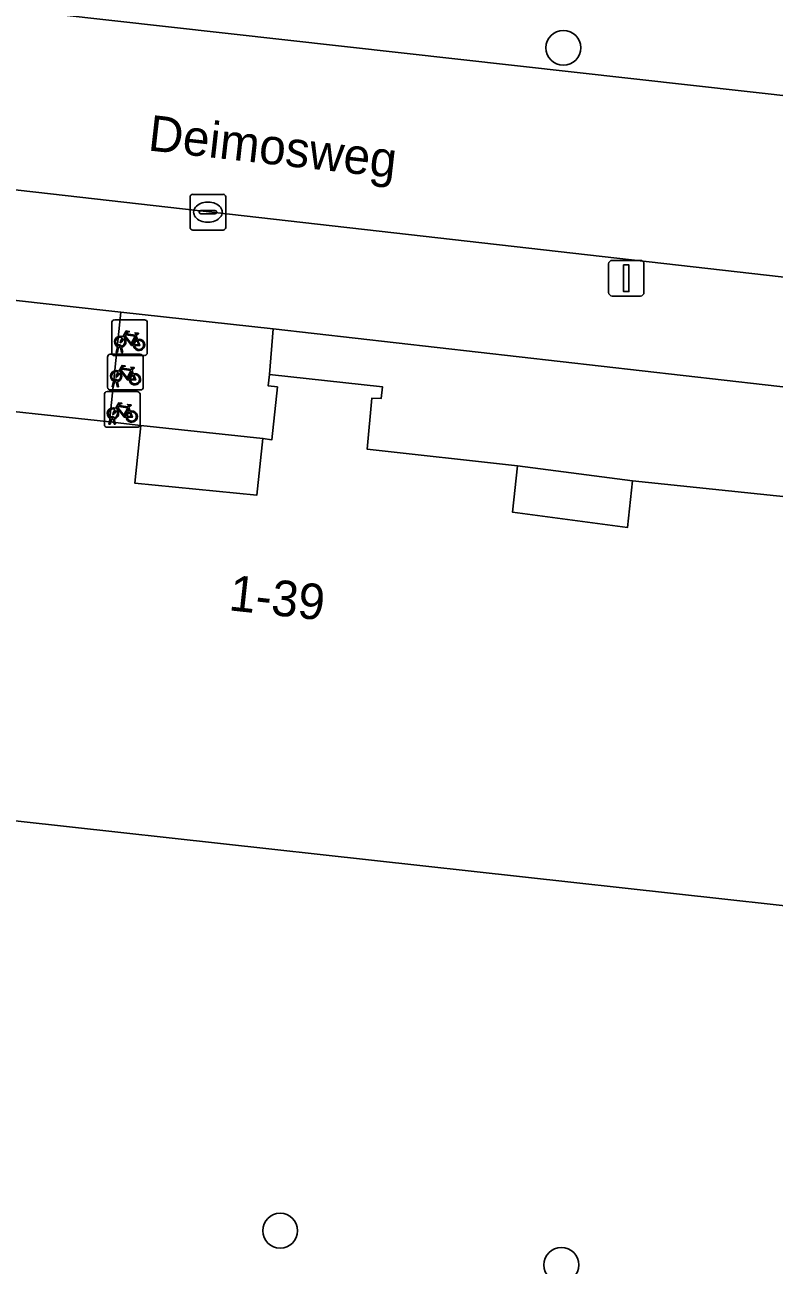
# Model space of a CAD drawing. Extents: x 161928 to 163071, y 386474 to 387428.
# Drawn here: x 162221.63 to 162242.64, y 386808.82 to 386843.61 of the extents above; entities that cross this region are included whole.
import ezdxf

# ---------------------------------------------------------------- set-up
doc = ezdxf.new("R2010")
doc.units = 0
for name, color, linetype in [('IMGEO_Boom', 7, 'Continuous'), ('IMGEO_Erf', 7, 'Continuous'), ('IMGEO_Fietsenrek', 7, 'Continuous'), ('IMGEO_Groenvoorziening', 7, 'Continuous'), ('IMGEO_Kolk', 7, 'Continuous'), ('IMGEO_Lichtmast', 7, 'Continuous'), ('IMGEO_Openbare_ruimte_label', 7, 'Continuous'), ('IMGEO_Pand', 7, 'Continuous'), ('IMGEO_Pand_nummerreeks', 7, 'Continuous'), ('IMGEO_Pand_overbouw', 7, 'Continuous'), ('IMGEO_Rijbaan_lokaal_open', 7, 'Continuous'), ('IMGEO_Voetpad_open', 7, 'Continuous')]:
    doc.layers.add(name, color=color, linetype=linetype)

msp = doc.modelspace()

# ---------------------------------------------------------------- linework, layer by layer
at = {"layer": 'IMGEO_Boom'}
for centre in [(162236.73, 386842.964), (162228.789, 386809.787), (162236.674, 386808.827)]:
    msp.add_circle(centre, 0.489, dxfattribs=at)
at = {"layer": 'IMGEO_Erf'}
for points in [[(162224.881, 386832.374), (162224.714, 386830.751), (162228.132, 386830.416), (162228.305, 386832.008)], [(162235.448, 386831.239), (162235.305, 386829.937), (162238.529, 386829.514), (162238.664, 386830.817)]]:
    msp.add_lwpolyline(points, close=True, dxfattribs=at)
at = {"layer": 'IMGEO_Fietsenrek'}
for p, q in [((162224.064, 386834.407), (162224.064, 386835.248)), ((162224.064, 386835.248), (162224.064, 386834.407)), ((162224.139, 386835.332), (162224.98, 386835.332)), ((162224.98, 386835.332), (162224.139, 386835.332)), ((162225.064, 386835.257), (162225.064, 386834.416)), ((162225.064, 386834.416), (162225.064, 386835.257)), ((162224.191, 386834.416), (162224.23, 386834.576)), ((162224.26, 386834.564), (162224.225, 386834.416)), ((162224.302, 386834.588), (162224.301, 386834.592)), ((162224.343, 386834.416), (162224.309, 386834.558)), ((162224.333, 386834.599), (162224.334, 386834.592)), ((162224.341, 386834.562), (162224.376, 386834.416)), ((162224.751, 386834.881), (162224.787, 386834.786)), ((162223.948, 386833.442), (162223.948, 386834.283)), ((162223.948, 386834.283), (162223.948, 386833.442)), ((162224.023, 386834.367), (162224.864, 386834.367)), ((162224.864, 386834.367), (162224.023, 386834.367)), ((162224.989, 386834.332), (162224.148, 386834.332)), ((162224.148, 386834.332), (162224.989, 386834.332)), ((162224.225, 386834.416), (162224.191, 386834.416)), ((162224.376, 386834.416), (162224.343, 386834.416)), ((162224.948, 386834.292), (162224.948, 386833.451)), ((162224.948, 386833.451), (162224.948, 386834.292)), ((162224.635, 386833.916), (162224.671, 386833.821)), ((162224.075, 386833.451), (162224.114, 386833.611)), ((162224.144, 386833.599), (162224.109, 386833.451)), ((162224.186, 386833.623), (162224.185, 386833.627)), ((162224.227, 386833.451), (162224.193, 386833.593)), ((162224.217, 386833.634), (162224.218, 386833.627)), ((162224.225, 386833.597), (162224.26, 386833.451)), ((162223.859, 386832.395), (162223.859, 386833.236)), ((162223.859, 386833.236), (162223.859, 386832.395)), ((162223.934, 386833.32), (162224.775, 386833.32)), ((162224.775, 386833.32), (162223.934, 386833.32)), ((162224.873, 386833.367), (162224.032, 386833.367)), ((162224.032, 386833.367), (162224.873, 386833.367)), ((162224.109, 386833.451), (162224.075, 386833.451)), ((162224.26, 386833.451), (162224.227, 386833.451)), ((162224.859, 386833.245), (162224.859, 386832.404)), ((162224.859, 386832.404), (162224.859, 386833.245)), ((162224.546, 386832.869), (162224.582, 386832.774)), ((162223.986, 386832.404), (162224.025, 386832.564)), ((162224.055, 386832.552), (162224.02, 386832.404)), ((162224.097, 386832.576), (162224.096, 386832.58)), ((162224.138, 386832.404), (162224.104, 386832.546)), ((162224.128, 386832.587), (162224.129, 386832.58)), ((162224.136, 386832.55), (162224.171, 386832.404)), ((162224.784, 386832.32), (162223.943, 386832.32)), ((162223.943, 386832.32), (162224.784, 386832.32)), ((162224.02, 386832.404), (162223.986, 386832.404)), ((162224.171, 386832.404), (162224.138, 386832.404))]:
    msp.add_line(p, q, dxfattribs=at)
for points in [[(162224.377, 386834.858), (162224.472, 386835.022), (162224.558, 386835.008), (162224.56, 386834.999), (162224.504, 386834.988), (162224.477, 386834.943), (162224.733, 386834.902)], [(162224.72, 386834.877), (162224.463, 386834.918), (162224.446, 386834.889), (162224.613, 386834.669), (162224.72, 386834.877)], [(162224.733, 386834.902), (162224.758, 386834.951), (162224.752, 386834.955), (162224.729, 386834.959), (162224.717, 386834.966), (162224.716, 386834.969), (162224.718, 386834.974), (162224.813, 386834.959), (162224.815, 386834.949), (162224.805, 386834.936), (162224.793, 386834.93), (162224.779, 386834.936), (162224.751, 386834.881)], [(162224.398, 386834.806), (162224.346, 386834.716), (162224.306, 386834.691), (162224.307, 386834.738), (162224.362, 386834.832)], [(162224.673, 386834.614), (162224.623, 386834.614), (162224.432, 386834.865), (162224.413, 386834.833)], [(162224.768, 386834.779), (162224.738, 386834.856), (162224.629, 386834.638), (162224.672, 386834.638)], [(162224.702, 386834.638), (162224.822, 386834.637), (162224.778, 386834.751)], [(162224.798, 386834.758), (162224.853, 386834.613), (162224.703, 386834.613)], [(162224.282, 386833.841), (162224.23, 386833.751), (162224.19, 386833.726), (162224.191, 386833.773), (162224.246, 386833.867)], [(162224.261, 386833.893), (162224.356, 386834.057), (162224.442, 386834.043), (162224.444, 386834.034), (162224.388, 386834.023), (162224.361, 386833.978), (162224.617, 386833.937)], [(162224.557, 386833.649), (162224.507, 386833.649), (162224.316, 386833.9), (162224.297, 386833.868)], [(162224.604, 386833.912), (162224.347, 386833.953), (162224.33, 386833.924), (162224.497, 386833.704), (162224.604, 386833.912)], [(162224.652, 386833.814), (162224.622, 386833.891), (162224.513, 386833.673), (162224.556, 386833.673)], [(162224.617, 386833.937), (162224.642, 386833.986), (162224.636, 386833.99), (162224.613, 386833.994), (162224.601, 386834.001), (162224.6, 386834.004), (162224.602, 386834.009), (162224.697, 386833.994), (162224.699, 386833.984), (162224.689, 386833.971), (162224.677, 386833.965), (162224.663, 386833.971), (162224.635, 386833.916)], [(162224.586, 386833.673), (162224.706, 386833.672), (162224.662, 386833.786)], [(162224.682, 386833.793), (162224.737, 386833.648), (162224.587, 386833.648)], [(162224.193, 386832.794), (162224.141, 386832.704), (162224.101, 386832.679), (162224.102, 386832.726), (162224.157, 386832.82)], [(162224.172, 386832.846), (162224.267, 386833.01), (162224.353, 386832.996), (162224.355, 386832.987), (162224.299, 386832.976), (162224.272, 386832.931), (162224.528, 386832.89)], [(162224.468, 386832.602), (162224.418, 386832.602), (162224.227, 386832.853), (162224.208, 386832.821)], [(162224.515, 386832.865), (162224.258, 386832.906), (162224.241, 386832.877), (162224.408, 386832.657), (162224.515, 386832.865)], [(162224.563, 386832.767), (162224.533, 386832.844), (162224.424, 386832.626), (162224.467, 386832.626)], [(162224.528, 386832.89), (162224.553, 386832.939), (162224.547, 386832.943), (162224.524, 386832.947), (162224.512, 386832.954), (162224.511, 386832.957), (162224.513, 386832.962), (162224.608, 386832.947), (162224.61, 386832.937), (162224.6, 386832.924), (162224.588, 386832.918), (162224.574, 386832.924), (162224.546, 386832.869)], [(162224.497, 386832.626), (162224.617, 386832.625), (162224.573, 386832.739)], [(162224.593, 386832.746), (162224.648, 386832.601), (162224.498, 386832.601)]]:
    msp.add_lwpolyline(points, dxfattribs=at)
for centre, radius, start, end in [((162224.142, 386835.254), 0.0779, 92.4484, 184.2845), ((162224.142, 386835.254), 0.0779, 92.4484, 184.2845), ((162224.986, 386835.254), 0.0779, 2.4484, 94.2845), ((162224.986, 386835.254), 0.0779, 2.4484, 94.2845), ((162224.304, 386834.717), 0.159, 62.6766, 242.1369), ((162224.304, 386834.717), 0.129, 63.3192, 238.903), ((162224.284, 386834.588), 0.0499, 12.8025, 158.6934), ((162224.304, 386834.717), 0.159, 253.9967, 271.7867), ((162224.284, 386834.588), 0.0174, 12.8025, 163.4502), ((162224.304, 386834.717), 0.129, 253.415, 269.0204), ((162224.304, 386834.717), 0.129, 283.6043, 43.4302), ((162224.304, 386834.717), 0.159, 283.5766, 46.6042), ((162224.831, 386834.633), 0.159, 113.3408, 178.3217), ((162224.831, 386834.633), 0.159, 187.0065, 105.7708), ((162224.831, 386834.633), 0.129, 113.923, 177.9556), ((162224.831, 386834.633), 0.129, 188.6715, 104.5883), ((162224.026, 386834.289), 0.0779, 92.4484, 184.2845), ((162224.026, 386834.289), 0.0779, 92.4484, 184.2845), ((162224.142, 386834.41), 0.0779, 182.4484, 274.2845), ((162224.142, 386834.41), 0.0779, 182.4484, 274.2845), ((162224.87, 386834.289), 0.0779, 2.4484, 94.2845), ((162224.87, 386834.289), 0.0779, 2.4484, 94.2845), ((162224.986, 386834.41), 0.0779, 272.4484, 4.2845), ((162224.986, 386834.41), 0.0779, 272.4484, 4.2845), ((162224.188, 386833.752), 0.159, 62.6766, 242.1369), ((162224.188, 386833.752), 0.129, 63.3192, 238.903), ((162224.188, 386833.752), 0.159, 283.5766, 46.6042), ((162224.168, 386833.623), 0.0499, 12.8025, 158.6934), ((162224.188, 386833.752), 0.159, 253.9967, 271.7867), ((162224.168, 386833.623), 0.0174, 12.8025, 163.4502), ((162224.188, 386833.752), 0.129, 253.415, 269.0204), ((162224.188, 386833.752), 0.129, 283.6043, 43.4302), ((162224.715, 386833.668), 0.159, 113.3408, 178.3217), ((162224.715, 386833.668), 0.159, 187.0065, 105.7708), ((162224.715, 386833.668), 0.129, 113.923, 177.9556), ((162224.715, 386833.668), 0.129, 188.6715, 104.5883), ((162223.937, 386833.242), 0.0779, 92.4484, 184.2845), ((162223.937, 386833.242), 0.0779, 92.4484, 184.2845), ((162224.026, 386833.445), 0.0779, 182.4484, 274.2845), ((162224.026, 386833.445), 0.0779, 182.4484, 274.2845), ((162224.781, 386833.242), 0.0779, 2.4484, 94.2845), ((162224.781, 386833.242), 0.0779, 2.4484, 94.2845), ((162224.87, 386833.445), 0.0779, 272.4484, 4.2845), ((162224.87, 386833.445), 0.0779, 272.4484, 4.2845), ((162224.099, 386832.705), 0.159, 62.6766, 242.1369), ((162224.099, 386832.705), 0.129, 63.3192, 238.903), ((162224.099, 386832.705), 0.159, 283.5766, 46.6042), ((162224.079, 386832.576), 0.0499, 12.8025, 158.6934), ((162224.099, 386832.705), 0.159, 253.9967, 271.7867), ((162224.079, 386832.576), 0.0174, 12.8025, 163.4502), ((162224.099, 386832.705), 0.129, 253.415, 269.0204), ((162224.099, 386832.705), 0.129, 283.6043, 43.4302), ((162224.626, 386832.621), 0.159, 113.3408, 178.3217), ((162224.626, 386832.621), 0.159, 187.0065, 105.7708), ((162224.626, 386832.621), 0.129, 113.923, 177.9556), ((162224.626, 386832.621), 0.129, 188.6715, 104.5883), ((162223.937, 386832.398), 0.0779, 182.4484, 274.2845), ((162223.937, 386832.398), 0.0779, 182.4484, 274.2845), ((162224.781, 386832.398), 0.0779, 272.4484, 4.2845), ((162224.781, 386832.398), 0.0779, 272.4484, 4.2845)]:
    msp.add_arc(centre, radius, start, end, dxfattribs=at)
at = {"layer": 'IMGEO_Groenvoorziening'}
msp.add_lwpolyline([(162248.285, 386818.306), (162214.402, 386822.053), (162209.906, 386822.57), (162199.517, 386823.609), (162200.816, 386835.147), (162201.901, 386835.039), (162204.666, 386834.631), (162204.873, 386837.764), (162201.286, 386838.107), (162198.164, 386838.487)], dxfattribs=at)
for points in [[(162209.422, 386837.212), (162209.306, 386835.921), (162212.486, 386835.562), (162212.451, 386835.243), (162212.179, 386835.29), (162212.024, 386833.82), (162216.264, 386833.365), (162219.477, 386832.961), (162224.001, 386832.47), (162224.32, 386835.551)], [(162228.596, 386835.081), (162228.488, 386833.799), (162231.659, 386833.452), (162231.624, 386833.132), (162231.36, 386833.139), (162231.229, 386831.704), (162235.448, 386831.239), (162238.664, 386830.817), (162243.152, 386830.352), (162243.543, 386833.377)]]:
    msp.add_lwpolyline(points, close=True, dxfattribs=at)
at = {"layer": 'IMGEO_Kolk'}
for p, q in [((162226.262, 386837.928), (162226.262, 386838.78)), ((162226.337, 386838.854), (162227.189, 386838.854)), ((162227.263, 386838.78), (162227.263, 386837.928)), ((162226.564, 386838.397), (162226.962, 386838.397)), ((162226.75, 386838.634), (162226.775, 386838.634)), ((162226.521, 386838.348), (162226.521, 386838.36)), ((162226.959, 386838.311), (162226.561, 386838.311)), ((162226.773, 386838.074), (162226.748, 386838.074)), ((162227.005, 386838.36), (162227.005, 386838.348)), ((162227.189, 386837.854), (162226.337, 386837.854))]:
    msp.add_line(p, q, dxfattribs=at)
for points in [[(162226.262, 386837.928), (162226.262, 386838.78)], [(162226.337, 386838.854), (162227.189, 386838.854)], [(162227.263, 386838.78), (162227.263, 386837.928)], [(162227.189, 386837.854), (162226.337, 386837.854)]]:
    msp.add_lwpolyline(points, dxfattribs=at)
for centre, radius, start, end in [((162226.339, 386838.778), 0.0765, 91.552, 178.448), ((162226.339, 386838.778), 0.0765, 91.552, 178.448), ((162227.187, 386838.778), 0.0765, 1.552, 88.448), ((162227.187, 386838.778), 0.0765, 1.552, 88.448), ((162226.561, 386838.357), 0.0403, 85.8775, 175.7526), ((162226.966, 386838.359), 0.0386, 1.7309, 96.639), ((162226.558, 386838.347), 0.0366, 178.938, 274.7102), ((162226.962, 386838.354), 0.043, 264.8664, 352.4533), ((162226.339, 386837.93), 0.0765, 181.552, 268.448), ((162226.339, 386837.93), 0.0765, 181.552, 268.448), ((162227.187, 386837.93), 0.0765, 271.552, 358.448), ((162227.187, 386837.93), 0.0765, 271.552, 358.448)]:
    msp.add_arc(centre, radius, start, end, dxfattribs=at)
for centre, major_axis, ratio, start_param, end_param in [((162226.749, 386838.354), (-0.387, 0.002), 0.722429, 4.712389, 7.853982), ((162226.774, 386838.354), (-0.39, 0.002), 0.717154, 1.570796, 4.712389)]:
    msp.add_ellipse(centre, major_axis=major_axis, ratio=ratio, start_param=start_param, end_param=end_param, dxfattribs=at)
at = {"layer": 'IMGEO_Lichtmast'}
for p, q in [((162238.1, 386837.002), (162238.89, 386837.002)), ((162238.89, 386837.002), (162238.1, 386837.002)), ((162238, 386836.102), (162238, 386836.902)), ((162238, 386836.902), (162238, 386836.102)), ((162238.99, 386836.902), (162238.99, 386836.102)), ((162238.99, 386836.102), (162238.99, 386836.902)), ((162238.89, 386836.002), (162238.1, 386836.002)), ((162238.1, 386836.002), (162238.89, 386836.002))]:
    msp.add_line(p, q, dxfattribs=at)
msp.add_lwpolyline([(162238.42, 386836.877), (162238.57, 386836.877), (162238.57, 386836.127), (162238.42, 386836.127), (162238.42, 386836.877)], dxfattribs=at)
for centre, start, end in [((162238.1, 386836.902), 90, 180), ((162238.1, 386836.902), 90, 180), ((162238.89, 386836.902), 0, 90), ((162238.89, 386836.902), 360, 90), ((162238.1, 386836.102), 180, 270), ((162238.1, 386836.102), 180, 270), ((162238.89, 386836.102), 270, 0), ((162238.89, 386836.102), 270, 0)]:
    msp.add_arc(centre, 0.1, start, end, dxfattribs=at)
at = {"layer": 'IMGEO_Pand'}
for points in [[(162243.152, 386830.352), (162238.664, 386830.817), (162238.529, 386829.514), (162235.305, 386829.937), (162235.448, 386831.239), (162231.229, 386831.704), (162231.36, 386833.139), (162231.624, 386833.132), (162231.659, 386833.452), (162228.488, 386833.799), (162228.453, 386833.481), (162228.712, 386833.453), (162228.556, 386831.971), (162228.305, 386832.008), (162228.132, 386830.416), (162224.714, 386830.751), (162224.881, 386832.374), (162224.001, 386832.47), (162219.477, 386832.961)], [(162214.402, 386822.053), (162248.285, 386818.306)]]:
    msp.add_lwpolyline(points, dxfattribs=at)
at = {"layer": 'IMGEO_Pand_overbouw'}
msp.add_lwpolyline([(162224.881, 386832.374), (162224.714, 386830.751), (162228.132, 386830.416), (162228.305, 386832.008)], close=True, dxfattribs=at)
at = {"layer": 'IMGEO_Rijbaan_lokaal_open'}
for points in [[(162250, 386840.828), (162215.943, 386844.646), (162207.117, 386845.636), (162198.333, 386846.547), (162189.972, 386847.459), (162186.215, 386847.869), (162184.325, 386848.075), (162180.548, 386848.487), (162180.286, 386848.516)], [(162182.036, 386843.265), (162189.585, 386842.585), (162250, 386835.731), (162265.498, 386833.927), (162270.651, 386833.365)]]:
    msp.add_lwpolyline(points, dxfattribs=at)
at = {"layer": 'IMGEO_Voetpad_open'}
for points in [[(162219.524, 386847.232), (162217.58, 386847.442), (162214.37, 386847.825), (162211.872, 386848.108), (162211.585, 386845.638), (162215.998, 386845.143), (162215.943, 386844.646), (162250, 386840.828), (162265.838, 386838.97), (162272.289, 386838.281), (162272.9, 386843.099)], [(162270.651, 386833.365), (162265.498, 386833.927), (162250, 386835.731), (162189.585, 386842.585)], [(162198.164, 386838.487), (162201.286, 386838.107), (162204.873, 386837.764), (162209.422, 386837.212), (162224.32, 386835.551), (162228.596, 386835.081), (162243.543, 386833.377), (162247.85, 386832.905), (162261.121, 386831.39), (162269.065, 386830.519)]]:
    msp.add_lwpolyline(points, dxfattribs=at)
msp.add_lwpolyline([(162224.32, 386835.551), (162224.001, 386832.47), (162224.881, 386832.374), (162228.305, 386832.008), (162228.556, 386831.971), (162228.712, 386833.453), (162228.453, 386833.481), (162228.488, 386833.799), (162228.596, 386835.081)], close=True, dxfattribs=at)

# ---------------------------------------------------------------- texts
at = {"layer": 'IMGEO_Openbare_ruimte_label'}
msp.add_text('Deimosweg', height=1, rotation=353.5713, dxfattribs=at).set_placement((162225.06, 386840.089))
at = {"layer": 'IMGEO_Pand_nummerreeks'}
msp.add_text('1-39', height=1, rotation=353.7717, dxfattribs=at).set_placement((162227.323, 386827.191))

doc.saveas('drawing.dxf')
